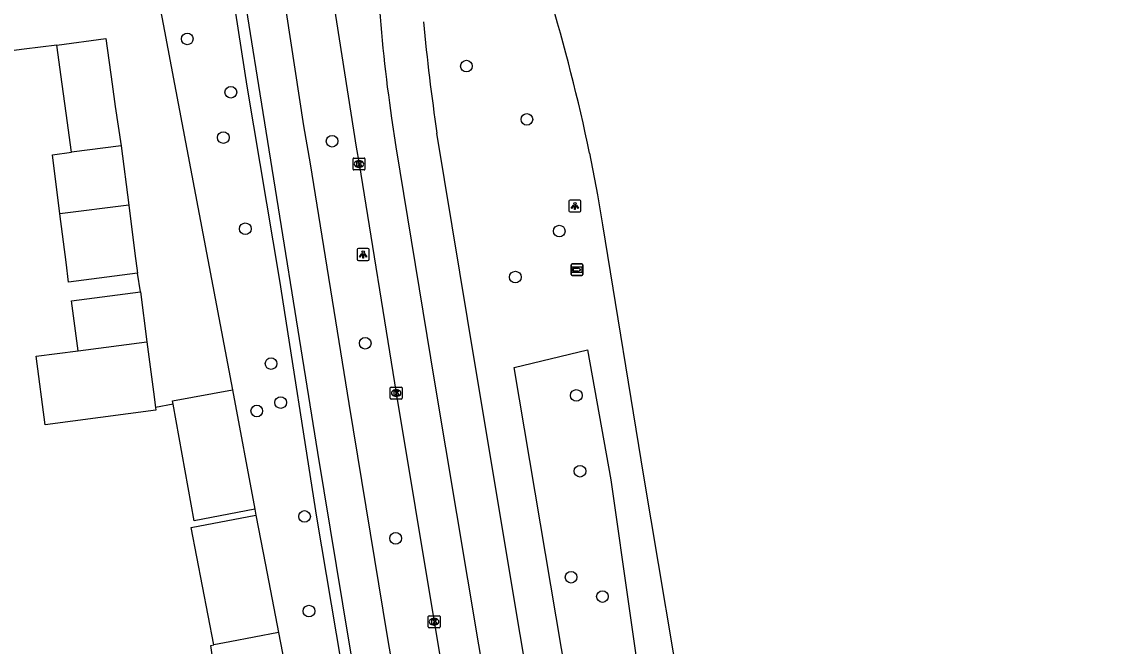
# Model space of a CAD drawing. Extents: x 158474 to 159560, y 388525 to 389605.
# Drawn here: x 159448.1 to 159539.4, y 388952.9 to 389005.2 of the extents above; entities that cross this region are included whole.
import ezdxf

# ---------------------------------------------------------------- set-up
doc = ezdxf.new("R2010")
doc.units = 0
for name, color, linetype in [('IMGEO_Berm_groen', 7, 'Continuous'), ('IMGEO_Boom', 7, 'Continuous'), ('IMGEO_Fietspad_gesloten', 7, 'Continuous'), ('IMGEO_Groenvoorziening', 7, 'Continuous'), ('IMGEO_Kolk', 7, 'Continuous'), ('IMGEO_Lichtpunt', 7, 'Continuous'), ('IMGEO_OVBaan_gesloten', 7, 'Continuous'), ('IMGEO_Pand', 7, 'Continuous'), ('IMGEO_Rijbaan_lokaal_open', 7, 'Continuous'), ('IMGEO_Rijbaan_regionaal_gesloten', 7, 'Continuous'), ('IMGEO_Wegwijzer', 7, 'Continuous')]:
    doc.layers.add(name, color=color, linetype=linetype)

msp = doc.modelspace()

# ---------------------------------------------------------------- linework, layer by layer
at = {"layer": 'IMGEO_Berm_groen'}
for points in [[(159518.685, 388690.655), (159521.346, 388691.393), (159515.992, 388713.444), (159520.074, 388714.733), (159514.889, 388736.915), (159512.222, 388749.874), (159508.014, 388771.508), (159499.011, 388820.492), (159492.403, 388854.591), (159485.083, 388893.722), (159478.578, 388929.772), (159472.855, 388963.726), (159469.741, 388983.538), (159467.001, 388999.833), (159460.83, 389039.614), (159456.753, 389064.84)], [(159505.196, 388885.579), (159501.993, 388902.664), (159499.429, 388916.014), (159495.979, 388937.118), (159489.388, 388976.244), (159495.524, 388977.735)], [(159495.524, 388977.735), (159497.483, 388966.835), (159500.655, 388944.508), (159504.224, 388925.237), (159508.347, 388904.577), (159511.793, 388885.875)]]:
    msp.add_lwpolyline(points, dxfattribs=at)
at = {"layer": 'IMGEO_Boom'}
for centre in [(159461.996, 389003.778), (159485.385, 389001.497), (159465.645, 388999.309), (159490.448, 388997.037), (159465.019, 388995.513), (159474.127, 388995.211), (159466.86, 388987.875), (159493.163, 388987.68), (159489.483, 388983.828), (159476.902, 388978.282), (159469.015, 388976.578), (159494.592, 388973.915), (159469.821, 388973.317), (159467.821, 388972.612), (159494.903, 388967.566), (159471.818, 388963.771), (159479.453, 388961.938), (159494.155, 388958.685), (159496.784, 388957.067), (159472.194, 388955.846)]:
    msp.add_circle(centre, 0.489, dxfattribs=at)
at = {"layer": 'IMGEO_Fietspad_gesloten'}
for points in [[(159457.422, 389064.955), (159457.428, 389064.908), (159458.235, 389060.557), (159460.8, 389044.669), (159464.294, 389022.71), (159467.156, 389004.937), (159468.065, 388999.189), (159472.899, 388969.132), (159475.534, 388953.243), (159478.926, 388933.289), (159482.512, 388912.951), (159486.436, 388891.293)], [(159529.803, 388691.488), (159528.818, 388695.732), (159528.357, 388697.84), (159523.276, 388718.281), (159519.974, 388732.862), (159517.26, 388745.524), (159513.941, 388762.547), (159511.323, 388776.734), (159507.842, 388795.4), (159503.973, 388815.676), (159500.006, 388836.494), (159496.396, 388855.827), (159492.913, 388874.66), (159489.184, 388894.688), (159485.67, 388913.95), (159482.143, 388933.991), (159478.766, 388953.719), (159475.549, 388973.246), (159472.31, 388993.304), (159471.774, 388996.499), (159470.301, 389005.994), (159467.478, 389023.699), (159463.997, 389045.472), (159460.936, 389064.402)]]:
    msp.add_lwpolyline(points, dxfattribs=at)
at = {"layer": 'IMGEO_Groenvoorziening'}
msp.add_lwpolyline([(159467.664, 388964.398), (159467.75, 388963.885)], dxfattribs=at)
at = {"layer": 'IMGEO_Kolk'}
for p, q in [((159475.883, 388992.874), (159475.883, 388993.726)), ((159475.958, 388993.8), (159476.81, 388993.8)), ((159476.371, 388993.58), (159476.396, 388993.58)), ((159476.884, 388993.726), (159476.884, 388992.874)), ((159476.81, 388992.8), (159475.958, 388992.8)), ((159476.394, 388993.02), (159476.369, 388993.02)), ((159478.999, 388973.685), (159478.999, 388974.537)), ((159479.074, 388974.611), (159479.926, 388974.611)), ((159479.487, 388974.391), (159479.512, 388974.391)), ((159480, 388974.537), (159480, 388973.685)), ((159479.926, 388973.611), (159479.074, 388973.611)), ((159479.51, 388973.831), (159479.485, 388973.831)), ((159482.176, 388954.529), (159482.176, 388955.381)), ((159482.251, 388955.455), (159483.103, 388955.455)), ((159482.664, 388955.235), (159482.689, 388955.235)), ((159483.177, 388955.381), (159483.177, 388954.529)), ((159483.103, 388954.455), (159482.251, 388954.455)), ((159482.687, 388954.675), (159482.662, 388954.675))]:
    msp.add_line(p, q, dxfattribs=at)
for points in [[(159475.883, 388992.874), (159475.883, 388993.726)], [(159475.958, 388993.8), (159476.81, 388993.8)], [(159476.204, 388993.5), (159476.327, 388993.5), (159476.327, 388993.349), (159476.457, 388993.5), (159476.621, 388993.5), (159476.475, 388993.349), (159476.628, 388993.1), (159476.476, 388993.1), (159476.391, 388993.264), (159476.327, 388993.197), (159476.327, 388993.1), (159476.204, 388993.1), (159476.204, 388993.5)], [(159476.884, 388993.726), (159476.884, 388992.874)], [(159476.81, 388992.8), (159475.958, 388992.8)], [(159478.999, 388973.685), (159478.999, 388974.537)], [(159479.074, 388974.611), (159479.926, 388974.611)], [(159479.32, 388974.311), (159479.443, 388974.311), (159479.443, 388974.16), (159479.573, 388974.311), (159479.737, 388974.311), (159479.591, 388974.16), (159479.744, 388973.911), (159479.592, 388973.911), (159479.507, 388974.075), (159479.443, 388974.008), (159479.443, 388973.911), (159479.32, 388973.911), (159479.32, 388974.311)], [(159480, 388974.537), (159480, 388973.685)], [(159479.926, 388973.611), (159479.074, 388973.611)], [(159482.176, 388954.529), (159482.176, 388955.381)], [(159482.251, 388955.455), (159483.103, 388955.455)], [(159482.497, 388955.155), (159482.62, 388955.155), (159482.62, 388955.004), (159482.75, 388955.155), (159482.914, 388955.155), (159482.768, 388955.004), (159482.921, 388954.755), (159482.769, 388954.755), (159482.684, 388954.919), (159482.62, 388954.852), (159482.62, 388954.755), (159482.497, 388954.755), (159482.497, 388955.155)], [(159483.177, 388955.381), (159483.177, 388954.529)], [(159483.103, 388954.455), (159482.251, 388954.455)]]:
    msp.add_lwpolyline(points, dxfattribs=at)
for centre, start, end in [((159475.96, 388993.724), 91.55205, 178.44795), ((159475.96, 388993.724), 91.55205, 178.44795), ((159476.808, 388993.724), 1.55205, 88.44795), ((159476.808, 388993.724), 1.55205, 88.44795), ((159475.96, 388992.876), 181.55205, 268.44795), ((159475.96, 388992.876), 181.55205, 268.44795), ((159476.808, 388992.876), 271.55205, 358.44795), ((159476.808, 388992.876), 271.55205, 358.44795), ((159479.076, 388974.535), 91.55205, 178.44795), ((159479.076, 388974.535), 91.55205, 178.44795), ((159479.924, 388974.535), 1.55205, 88.44795), ((159479.924, 388974.535), 1.55205, 88.44795), ((159479.076, 388973.687), 181.55205, 268.44795), ((159479.076, 388973.687), 181.55205, 268.44795), ((159479.924, 388973.687), 271.55205, 358.44795), ((159479.924, 388973.687), 271.55205, 358.44795), ((159482.253, 388955.379), 91.55205, 178.44795), ((159482.253, 388955.379), 91.55205, 178.44795), ((159483.101, 388955.379), 1.55205, 88.44795), ((159483.101, 388955.379), 1.55205, 88.44795), ((159482.253, 388954.531), 181.55205, 268.44795), ((159482.253, 388954.531), 181.55205, 268.44795), ((159483.101, 388954.531), 271.55205, 358.44795), ((159483.101, 388954.531), 271.55205, 358.44795)]:
    msp.add_arc(centre, 0.0765, start, end, dxfattribs=at)
for centre, major_axis, ratio, start_param, end_param in [((159476.37, 388993.3), (-0.387, 0.002), 0.722429, 4.712389, 7.853982), ((159476.395, 388993.3), (-0.39, 0.002), 0.717154, 1.570796, 4.712389), ((159479.486, 388974.111), (-0.387, 0.002), 0.722429, 4.712389, 7.853982), ((159479.511, 388974.111), (-0.39, 0.002), 0.717154, 1.570796, 4.712389), ((159482.663, 388954.955), (-0.387, 0.002), 0.722429, 4.712389, 7.853982), ((159482.688, 388954.955), (-0.39, 0.002), 0.717154, 1.570796, 4.712389)]:
    msp.add_ellipse(centre, major_axis=major_axis, ratio=ratio, start_param=start_param, end_param=end_param, dxfattribs=at)
at = {"layer": 'IMGEO_Lichtpunt'}
for p, q in [((159493.973, 388990.188), (159493.973, 388989.381)), ((159493.973, 388990.188), (159493.973, 388989.381)), ((159494.875, 388990.283), (159494.067, 388990.283)), ((159494.875, 388990.283), (159494.067, 388990.283)), ((159494.969, 388989.381), (159494.969, 388990.188)), ((159494.969, 388989.381), (159494.969, 388990.188)), ((159494.067, 388989.287), (159494.875, 388989.287)), ((159494.067, 388989.287), (159494.875, 388989.287)), ((159476.234, 388986.126), (159476.234, 388985.319)), ((159476.234, 388986.126), (159476.234, 388985.319)), ((159477.136, 388986.221), (159476.328, 388986.221)), ((159477.136, 388986.221), (159476.328, 388986.221)), ((159477.23, 388985.319), (159477.23, 388986.126)), ((159477.23, 388985.319), (159477.23, 388986.126)), ((159476.328, 388985.225), (159477.136, 388985.225)), ((159476.328, 388985.225), (159477.136, 388985.225))]:
    msp.add_line(p, q, dxfattribs=at)
for points in [[(159494.347, 388989.852), (159494.386, 388989.824), (159494.198, 388989.562), (159494.16, 388989.589), (159494.347, 388989.852)], [(159494.449, 388989.804), (159494.496, 388989.804), (159494.496, 388989.482), (159494.449, 388989.482), (159494.449, 388989.804)], [(159494.559, 388989.824), (159494.597, 388989.851), (159494.784, 388989.589), (159494.745, 388989.561), (159494.559, 388989.824)], [(159476.608, 388985.79), (159476.647, 388985.762), (159476.459, 388985.5), (159476.421, 388985.527), (159476.608, 388985.79)], [(159476.71, 388985.742), (159476.757, 388985.742), (159476.757, 388985.42), (159476.71, 388985.42), (159476.71, 388985.742)], [(159476.82, 388985.762), (159476.858, 388985.789), (159477.045, 388985.527), (159477.006, 388985.499), (159476.82, 388985.762)]]:
    msp.add_lwpolyline(points, dxfattribs=at)
for centre in [(159494.472, 388989.986), (159476.733, 388985.924)]:
    msp.add_circle(centre, 0.0994, dxfattribs=at)
for centre, start, end in [((159494.067, 388990.188), 90, 180), ((159494.067, 388990.188), 90, 180), ((159494.875, 388990.188), 0, 90), ((159494.875, 388990.188), 0, 90), ((159494.067, 388989.381), 180, 270), ((159494.067, 388989.381), 180, 270), ((159494.875, 388989.381), 270, 0), ((159494.875, 388989.381), 270, 360), ((159476.328, 388986.126), 90, 180), ((159476.328, 388986.126), 90, 180), ((159477.136, 388986.126), 0, 90), ((159477.136, 388986.126), 0, 90), ((159476.328, 388985.319), 180, 270), ((159476.328, 388985.319), 180, 270), ((159477.136, 388985.319), 270, 0), ((159477.136, 388985.319), 270, 360)]:
    msp.add_arc(centre, 0.0946, start, end, dxfattribs=at)
at = {"layer": 'IMGEO_OVBaan_gesloten'}
for points in [[(159479.118, 388997.135), (159479.472, 388994.744), (159482.712, 388975.037), (159486.399, 388953.032), (159489.225, 388936.295), (159492.448, 388917.152), (159495.384, 388901.361), (159498.504, 388884.708), (159502.077, 388865.538), (159506.726, 388840.612), (159509.981, 388823.168), (159514.258, 388800.407)], [(159518.588, 388796.878), (159513.506, 388823.883), (159510.303, 388841.09), (159505.613, 388866.14), (159502.071, 388885.298), (159498.945, 388901.976), (159495.989, 388917.78), (159492.811, 388936.552), (159489.898, 388953.886), (159486.108, 388976.474), (159482.917, 388995.883)], [(159495.706, 388994.215), (159496.379, 388990.721), (159496.79, 388988.209), (159500.206, 388967.141), (159503.938, 388945.047), (159507.32, 388925.719), (159510.949, 388905.18), (159514.106, 388888.012), (159517.973, 388867.141), (159521.357, 388849.395), (159525.014, 388830.993), (159528.458, 388814.204), (159531.832, 388798.178), (159535.379, 388781.658), (159539.406, 388763.206)]]:
    msp.add_lwpolyline(points, dxfattribs=at)
for centre, radius, start, end in [((159597.367, 389014.856), 119.57, 183.48766, 188.52293), ((159343.68, 388962.402), 155.319, 11.81904, 16.90659), ((159652.054, 389021.138), 171.012, 185.34321, 188.49245)]:
    msp.add_arc(centre, radius, start, end, dxfattribs=at)
at = {"layer": 'IMGEO_Pand'}
for points in [[(159451.075, 389003.261), (159455.173, 389003.822), (159455.697, 389000), (159455.956, 388998.111), (159456.463, 388994.808)], [(159452.305, 388994.28), (159451.857, 388997.549), (159451.521, 389000), (159451.075, 389003.261)], [(159451.326, 388989.115), (159450.71, 388994.077), (159452.305, 388994.28)], [(159456.463, 388994.808), (159452.305, 388994.28)], [(159456.463, 388994.808), (159457.093, 388989.848)], [(159457.093, 388989.848), (159451.326, 388989.115)], [(159457.093, 388989.848), (159457.608, 388985.797), (159457.818, 388984.146)], [(159457.818, 388984.146), (159452.051, 388983.414), (159451.841, 388985.064), (159451.326, 388989.115)], [(159452.85, 388977.653), (159452.306, 388981.828), (159458.064, 388982.579)], [(159458.064, 388982.579), (159458.607, 388978.411)], [(159452.85, 388977.653), (159458.607, 388978.411)], [(159458.607, 388978.411), (159459.153, 388974.224), (159459.324, 388972.907)], [(159459.324, 388972.907), (159459.354, 388972.68), (159450.099, 388971.461), (159449.345, 388977.192), (159452.85, 388977.653)], [(159460.81, 388973.186), (159460.758, 388973.473), (159465.79, 388974.38)], [(159465.79, 388974.38), (159467.664, 388964.398)], [(159467.664, 388964.398), (159462.572, 388963.409), (159460.81, 388973.186)], [(159464.215, 388953.023), (159462.329, 388962.843), (159467.75, 388963.885)], [(159467.75, 388963.885), (159468.547, 388959.734), (159469.636, 388954.064)], [(159469.636, 388954.064), (159465.565, 388953.282), (159464.215, 388953.023)]]:
    msp.add_lwpolyline(points, dxfattribs=at)
at = {"layer": 'IMGEO_Rijbaan_lokaal_open'}
for points in [[(159458.935, 389010.466), (159460.083, 389004.441), (159460.93, 389000), (159465.79, 388974.38)], [(159451.075, 389003.261), (159448.339, 389002.906), (159437.117, 389001.449)], [(159458.064, 388982.579), (159457.818, 388984.146)], [(159460.81, 388973.186), (159459.324, 388972.907)], [(159469.636, 388954.064), (159473.735, 388932.823), (159474.388, 388929.307), (159483.651, 388879.44)], [(159464.182, 388951.421), (159463.966, 388952.975), (159464.215, 388953.023)]]:
    msp.add_lwpolyline(points, dxfattribs=at)
at = {"layer": 'IMGEO_Rijbaan_regionaal_gesloten'}
msp.add_lwpolyline([(159465.248, 389065.119), (159465.309, 389064.799), (159467.127, 389052.707), (159470.811, 389028.633), (159473.508, 389011.465), (159476.144, 388994.722), (159476.384, 388993.3), (159479.5, 388974.111), (159482.677, 388954.955), (159486.052, 388934.798), (159489.618, 388914.651), (159493.041, 388895.542), (159496.797, 388875.452), (159500.395, 388856.346), (159503.98, 388837.245), (159507.786, 388817.176), (159511.785, 388796.128), (159513.605, 388787.293), (159515.648, 388778.113), (159517.25, 388771.049)], dxfattribs=at)
at = {"layer": 'IMGEO_Wegwijzer'}
for p, q in [((159494.154, 388984.048), (159494.154, 388984.848)), ((159494.154, 388984.848), (159494.154, 388984.048)), ((159494.254, 388984.948), (159495.044, 388984.948)), ((159495.044, 388984.948), (159494.254, 388984.948)), ((159495.144, 388984.848), (159495.144, 388984.048)), ((159495.144, 388984.048), (159495.144, 388984.848)), ((159495.044, 388983.948), (159494.254, 388983.948)), ((159494.254, 388983.948), (159495.044, 388983.948))]:
    msp.add_line(p, q, dxfattribs=at)
for points in [[(159494.255, 388984.68), (159495.043, 388984.68), (159495.043, 388984.216), (159494.255, 388984.216), (159494.255, 388984.68)], [(159494.32, 388984.532), (159494.32, 388984.448), (159494.32, 388984.364), (159494.731, 388984.364), (159494.731, 388984.281), (159494.978, 388984.448), (159494.731, 388984.615), (159494.731, 388984.532), (159494.32, 388984.532)]]:
    msp.add_lwpolyline(points, dxfattribs=at)
for centre, start, end in [((159494.254, 388984.848), 90, 180), ((159494.254, 388984.848), 90, 180), ((159495.044, 388984.848), 0, 90), ((159495.044, 388984.848), 360, 90), ((159494.254, 388984.048), 180, 270), ((159494.254, 388984.048), 180, 270), ((159495.044, 388984.048), 270, 0), ((159495.044, 388984.048), 270, 0)]:
    msp.add_arc(centre, 0.1, start, end, dxfattribs=at)

doc.saveas('drawing.dxf')
